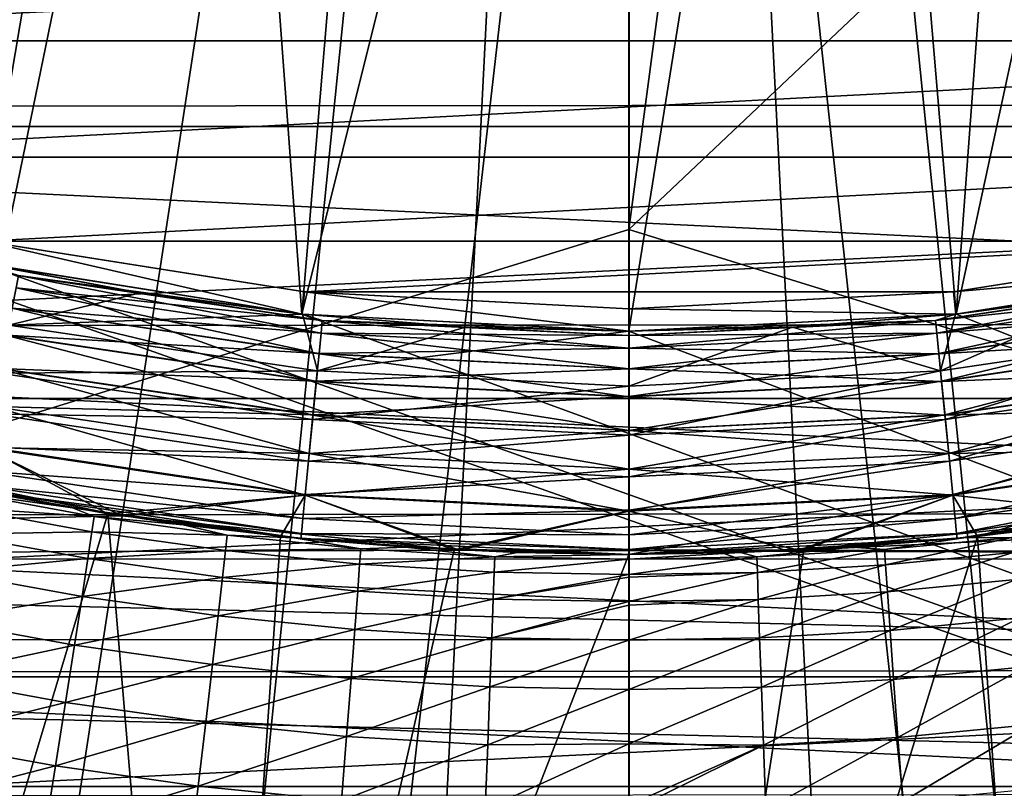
# Model space of a CAD drawing. Header units: metres. Extents: x -104 to 104, y -68 to 90.
# Tile 262 of 656: x -1.37 to 0.84, y -11.74 to -10.02. Entities that reach past the tile are written whole.
import ezdxf

# ---------------------------------------------------------------- set-up
doc = ezdxf.new("R2010")
doc.units = ezdxf.units.M
doc.layers.add('solid_FIT-BATH-153_SW0002', color=7, linetype='CONTINUOUS')

msp = doc.modelspace()

# ---------------------------------------------------------------- linework, layer by layer
at = {"layer": 'solid_FIT-BATH-153_SW0002'}
for points in [[(3, -33.664112, 59.796501), (-3, 21.43195, 59.796501), (-1.503199, 21.284964, 59.796501)], [(3, -33.664112, 59.796501), (-3, -33.664112, 59.796501), (-3, 21.43195, 59.796501)], [(3, -33.664112, 59.796501), (-1.503199, 21.284964, 59.796501), (0, 21.235888, 59.796501)], [(3, -33.664112, 59.796501), (0, 21.235888, 59.796501), (1.506204, 21.28516, 59.796501)], [(3, 18.675392, 72.796501), (-3, -33.664112, 72.796501), (3, -33.664112, 72.796501)], [(-3, 18.675392, 72.796501), (-3, -33.664112, 72.796501), (3, 18.675392, 72.796501)], [(0, -3.714112, 38.063175), (-5.793185, -9.808838, 37.916401), (-5.47706, -10.094433, 37.916401)], [(0, -3.714112, 38.063175), (-5.47706, -10.094433, 37.916401), (-5.146875, -10.363649, 37.916401)], [(0, -3.714112, 38.063175), (-5.146875, -10.363649, 37.916401), (-4.80348, -10.615797, 37.916401)], [(0, -3.714112, 38.063175), (-4.80348, -10.615797, 37.916401), (-4.447754, -10.850229, 37.916401)], [(0, -3.714112, 38.063175), (-4.447754, -10.850229, 37.916401), (-4.080611, -11.066342, 37.916401)], [(0, -3.714112, 38.063175), (-4.080611, -11.066342, 37.916401), (-3.702993, -11.263583, 37.916401)], [(0, -3.714112, 38.063175), (-3.702993, -11.263583, 37.916401), (-3.31587, -11.441445, 37.916401)], [(0, -3.714112, 38.063175), (-3.31587, -11.441445, 37.916401), (-2.920235, -11.599472, 37.916401)], [(0, -3.714112, 38.063175), (-2.920235, -11.599472, 37.916401), (-2.517104, -11.737257, 37.916401)], [(0, -3.714112, 38.063175), (-2.517104, -11.737257, 37.916401), (-2.107512, -11.854448, 37.916401)], [(0, -3.714112, 38.063175), (-2.107512, -11.854448, 37.916401), (-1.69251, -11.950743, 37.916401)], [(0, -3.714112, 38.063175), (-1.69251, -11.950743, 37.916401), (-1.273164, -12.025894, 37.916401)], [(0, -3.714112, 38.063175), (-1.273164, -12.025894, 37.916401), (-0.850549, -12.079711, 37.916401)], [(0, -3.714112, 38.063175), (-0.850549, -12.079711, 37.916401), (-0.425752, -12.112053, 37.916401)], [(0, -3.714112, 38.063175), (-0.425752, -12.112053, 37.916401), (0.000139, -12.122838, 37.916401)], [(0, -3.714112, 38.063175), (5.477271, -10.094252, 37.916401), (5.793386, -9.808646, 37.916401)], [(0, -3.714112, 38.063175), (5.147096, -10.36348, 37.916401), (5.477271, -10.094252, 37.916401)], [(0, -3.714112, 38.063175), (4.447989, -10.850081, 37.916401), (4.803708, -10.615639, 37.916401)], [(0, -3.714112, 38.063175), (4.080853, -11.066208, 37.916401), (4.447989, -10.850081, 37.916401)], [(0, -3.714112, 38.063175), (3.703243, -11.263461, 37.916401), (4.080853, -11.066208, 37.916401)], [(0, -3.714112, 38.063175), (3.316125, -11.441336, 37.916401), (3.703243, -11.263461, 37.916401)], [(0, -3.714112, 38.063175), (2.920496, -11.599376, 37.916401), (3.316125, -11.441336, 37.916401)], [(0, -3.714112, 38.063175), (2.51737, -11.737174, 37.916401), (2.920496, -11.599376, 37.916401)], [(0, -3.714112, 38.063175), (2.107781, -11.854378, 37.916401), (2.51737, -11.737174, 37.916401)], [(0, -3.714112, 38.063175), (1.692783, -11.950686, 37.916401), (2.107781, -11.854378, 37.916401)], [(0, -3.714112, 38.063175), (1.273439, -12.025852, 37.916401), (1.692783, -11.950686, 37.916401)], [(0, -3.714112, 38.063175), (0.850826, -12.079682, 37.916401), (1.273439, -12.025852, 37.916401)], [(0, -3.714112, 38.063175), (0.426029, -12.112039, 37.916401), (0.850826, -12.079682, 37.916401)], [(0, -3.714112, 38.063175), (0.000139, -12.122838, 37.916401), (0.426029, -12.112039, 37.916401)], [(0, -3.714112, 38.063175), (4.803708, -10.615639, 37.916401), (5.147096, -10.36348, 37.916401)], [(-3.685249, -7.000843, 15.666842), (-3.685249, -11.625681, 15.553202), (-0.85924, -7.132786, 15.664619)], [(3.685249, -7.001433, 15.666829), (0.435381, -7.212121, 15.662733), (0.000001, -10.485798, 15.583759)], [(3.685249, -11.626538, 15.55318), (3.685249, -7.001433, 15.666829), (0.000001, -10.485798, 15.583759)], [(-3.685249, -11.625681, 15.553202), (-0.430842, -7.212683, 15.662563), (-0.85924, -7.132786, 15.664619)], [(-3.685249, -11.625681, 15.553202), (0, -7.239112, 15.661988), (-0.430842, -7.212683, 15.662563)], [(0.000001, -10.485798, 15.583759), (0.435381, -7.212121, 15.662733), (0, -7.239112, 15.661988)], [(-3.685249, -11.625681, 15.553202), (0.000001, -10.485798, 15.583759), (0, -7.239112, 15.661988)], [(-1.423796, -7.478869, 5.796502), (-0.958759, -7.623077, 5.796502), (-1.455257, -10.561094, 5.796502)], [(1.423697, -7.478906, 5.796502), (1.455235, -10.561099, 5.796502), (0.732782, -10.675615, 5.796502)], [(0.958664, -7.6231, 5.796502), (1.423697, -7.478906, 5.796502), (0.732782, -10.675615, 5.796502)], [(-0.958759, -7.623077, 5.796502), (-0.732798, -10.675613, 5.796502), (-1.455257, -10.561094, 5.796502)], [(-0.958759, -7.623077, 5.796502), (-0.482625, -7.710157, 5.796502), (-0.732798, -10.675613, 5.796502)], [(0.48256, -7.710166, 5.796502), (0.958664, -7.6231, 5.796502), (0.732782, -10.675615, 5.796502)], [(-0.482625, -7.710157, 5.796502), (0, -7.739112, 5.796502), (-0.732798, -10.675613, 5.796502)], [(0.48256, -7.710166, 5.796502), (0.732782, -10.675615, 5.796502), (0, -10.714112, 5.796502)], [(0.48256, -7.710166, 5.796502), (0, -10.714112, 5.796502), (0, -7.739112, 5.796502)], [(0, -7.739112, 5.796502), (0, -10.714112, 5.796502), (-0.732798, -10.675613, 5.796502)], [(-7.150523, -9.582031, -36.203499), (7.150374, -9.582213, -36.203499), (-6.540291, -10.255214, -36.203499)], [(-6.540291, -10.255214, -36.203499), (7.150374, -9.582213, -36.203499), (6.540164, -10.255344, -36.203499)], [(5.94252, -9.650873, 19.907827), (5.332761, -10.204181, 19.907827), (-5.909722, -9.682185, 19.907827)], [(5.332761, -10.204181, 19.907827), (-5.321707, -10.212864, 19.907827), (-5.909722, -9.682185, 19.907827)], [(3.475, -9.732988, -14.886429), (-3.475, -9.732988, -14.886429), (-2.826498, -10.063334, -14.886429)], [(3.475, -9.732988, -14.886429), (-2.826498, -10.063334, -14.886429), (2.826498, -10.063334, -14.886429)], [(2.826498, -10.063334, -14.886429), (-2.826498, -10.063334, -14.886429), (-2.147822, -10.323826, -14.886429)], [(2.826498, -10.063334, -14.886429), (-2.147822, -10.323826, -14.886429), (2.147822, -10.323826, -14.886429)], [(5.332761, -10.204181, 19.907827), (4.670863, -10.695725, 19.907827), (-5.321707, -10.212864, 19.907827)], [(4.670863, -10.695725, 19.907827), (-4.65813, -10.703774, 19.907827), (-5.321707, -10.212864, 19.907827)], [(-6.540291, -10.255214, -36.203499), (6.540164, -10.255344, -36.203499), (-5.868245, -10.864317, -36.203499)], [(-5.868245, -10.864317, -36.203499), (6.540164, -10.255344, -36.203499), (5.86811, -10.864427, -36.203499)], [(2.147822, -10.323826, -14.886429), (-2.147822, -10.323826, -14.886429), (-1.445257, -10.51217, -14.886429)], [(2.147822, -10.323826, -14.886429), (-1.445257, -10.51217, -14.886429), (1.445257, -10.51217, -14.886429)], [(17.184942, -17.214111, 0.796502), (-2.162943, -10.371553, 0.796502), (-17.18494, -17.214111, 0.796502)], [(17.184942, -17.214111, 0.796502), (-1.455257, -10.561094, 0.796502), (-2.162943, -10.371553, 0.796502)], [(-3.685249, -11.625681, 15.553202), (0.000001, -13.750768, 15.496895), (0.000001, -10.485798, 15.583759)], [(3.685249, -11.626538, 15.55318), (0.000001, -10.485798, 15.583759), (0.000001, -13.750768, 15.496895)], [(-1.455279, -10.561167, -10.703499), (-0.732059, -10.675728, -10.703499), (-1.444884, -10.512259, -10.790101)], [(-1.445257, -10.51217, -14.886429), (-1.444884, -10.512259, -10.790101), (-0.72683, -10.626001, -10.790101)], [(-0.726099, -10.626045, -14.886429), (-1.445257, -10.51217, -14.886429), (-0.72683, -10.626001, -10.790101)], [(1.445257, -10.51217, -14.886429), (-1.445257, -10.51217, -14.886429), (-0.726099, -10.626045, -14.886429)], [(-0.732059, -10.675728, -10.703499), (-0.72683, -10.626001, -10.790101), (-1.444884, -10.512259, -10.790101)], [(1.445257, -10.51217, -14.886429), (-0.726099, -10.626045, -14.886429), (0.726099, -10.626045, -14.886429)], [(1.445257, -10.51217, -14.886429), (0.726099, -10.626045, -14.886429), (1.444884, -10.512259, -10.790101)], [(0.726099, -10.626045, -14.886429), (0.72683, -10.626001, -10.790101), (1.444884, -10.512259, -10.790101)], [(1.455279, -10.561167, -10.703499), (1.444884, -10.512259, -10.790101), (0.72683, -10.626001, -10.790101)], [(-1.455257, -10.561094, 5.796502), (-0.732798, -10.675613, 5.796502), (-1.455476, -10.561125, 4.930476)], [(-1.38961, -10.700152, 5.014204), (-1.455476, -10.561125, 4.930476), (-1.095122, -10.627917, 4.930476)], [(-0.732798, -10.675613, 5.796502), (-1.095122, -10.627917, 4.930476), (-1.455476, -10.561125, 4.930476)], [(-1.455257, -10.561094, 0.796502), (-0.732798, -10.675613, 0.796502), (-1.455382, -10.561145, -1.203498)], [(-1.455382, -10.561145, -1.203498), (-1.095041, -10.627931, -1.203498), (-1.367484, -10.58892, -1.300466)], [(-0.732798, -10.675613, 0.796502), (-1.095041, -10.627931, -1.203498), (-1.455382, -10.561145, -1.203498)], [(-1.455382, -10.561145, -8.203499), (-1.095041, -10.627931, -8.203499), (-1.455279, -10.561167, -10.703499)], [(-1.367507, -10.589031, -8.105953), (-1.095041, -10.627931, -8.203499), (-1.455382, -10.561145, -8.203499)], [(-1.095041, -10.627931, -8.203499), (-0.732059, -10.675728, -10.703499), (-1.455279, -10.561167, -10.703499)], [(17.184942, -17.214111, 0.796502), (-0.732798, -10.675613, 0.796502), (-1.455257, -10.561094, 0.796502)], [(0.732059, -10.675728, -10.703499), (1.455279, -10.561167, -10.703499), (0.72683, -10.626001, -10.790101)], [(1.455235, -10.561099, 5.796502), (1.095122, -10.627917, 4.930476), (0.731759, -10.675759, 4.930476)], [(0.732782, -10.675615, 5.796502), (1.455235, -10.561099, 5.796502), (0.731759, -10.675759, 4.930476)], [(1.095041, -10.627931, -8.203499), (1.455279, -10.561167, -10.703499), (0.732059, -10.675728, -10.703499)], [(0.732782, -10.675615, 0.796502), (1.455235, -10.561099, 0.796502), (1.095041, -10.627931, -1.203498)], [(17.184942, -17.214111, 0.796502), (1.455235, -10.561099, 0.796502), (0.732782, -10.675615, 0.796502)], [(-1.367507, -10.589031, -8.105953), (-1.373065, -10.616975, -8.012066), (-0.689854, -10.71832, -8.012066)], [(-1.367484, -10.58892, -1.300466), (-0.68705, -10.689852, -1.300466), (-1.373021, -10.616754, -1.394387)], [(-0.687062, -10.689966, -8.105953), (-1.095041, -10.627931, -8.203499), (-1.367507, -10.589031, -8.105953)], [(-0.687062, -10.689966, -8.105953), (-1.367507, -10.589031, -8.105953), (-0.689854, -10.71832, -8.012066)], [(-0.731699, -10.675765, -1.203498), (-0.68705, -10.689852, -1.300466), (-1.367484, -10.58892, -1.300466)], [(-1.095041, -10.627931, -1.203498), (-0.731699, -10.675765, -1.203498), (-1.367484, -10.58892, -1.300466)], [(0.68705, -10.689852, -1.300466), (1.367484, -10.58892, -1.300466), (0.689832, -10.718095, -1.394387)], [(1.095041, -10.627931, -1.203498), (1.367484, -10.58892, -1.300466), (0.68705, -10.689852, -1.300466)], [(1.367507, -10.589031, -8.105953), (0.731699, -10.675765, -8.203499), (0.687062, -10.689966, -8.105953)], [(1.367507, -10.589031, -8.105953), (0.687062, -10.689966, -8.105953), (1.373065, -10.616975, -8.012066)], [(1.367484, -10.58892, -1.300466), (1.373021, -10.616754, -1.394387), (0.689832, -10.718095, -1.394387)], [(1.367507, -10.589031, -8.105953), (1.095041, -10.627931, -8.203499), (0.731699, -10.675765, -8.203499)], [(-1.38961, -10.700152, 5.014204), (-1.095122, -10.627917, 4.930476), (-0.731759, -10.675759, 4.930476)], [(-1.373065, -10.616975, -8.012066), (-1.382093, -10.662362, -7.92555), (-0.69439, -10.764373, -7.92555)], [(-1.373021, -10.616754, -1.394387), (-0.689832, -10.718095, -1.394387), (-1.382029, -10.662041, -1.480957)], [(-0.689854, -10.71832, -8.012066), (-1.373065, -10.616975, -8.012066), (-0.69439, -10.764373, -7.92555)], [(-0.68705, -10.689852, -1.300466), (-0.689832, -10.718095, -1.394387), (-1.373021, -10.616754, -1.394387)], [(-0.732798, -10.675613, 5.796502), (-0.731759, -10.675759, 4.930476), (-1.095122, -10.627917, 4.930476)], [(-0.732798, -10.675613, 0.796502), (-0.731699, -10.675765, -1.203498), (-1.095041, -10.627931, -1.203498)], [(-1.095041, -10.627931, -8.203499), (-0.731699, -10.675765, -8.203499), (-0.732059, -10.675728, -10.703499)], [(-0.687062, -10.689966, -8.105953), (-0.731699, -10.675765, -8.203499), (-1.095041, -10.627931, -8.203499)], [(-0.732059, -10.675728, -10.703499), (0, -10.714112, -10.703499), (-0.72683, -10.626001, -10.790101)], [(-0.726099, -10.626045, -14.886429), (-0.72683, -10.626001, -10.790101), (0, -10.664112, -10.790101)], [(0, -10.714112, -10.703499), (0, -10.664112, -10.790101), (-0.72683, -10.626001, -10.790101)], [(0, -10.66403, -14.886429), (-0.726099, -10.626045, -14.886429), (0, -10.664112, -10.790101)], [(0.726099, -10.626045, -14.886429), (-0.726099, -10.626045, -14.886429), (0, -10.66403, -14.886429)], [(0, -10.66403, -14.886429), (0, -10.664112, -10.790101), (0.72683, -10.626001, -10.790101)], [(0.732059, -10.675728, -10.703499), (0.72683, -10.626001, -10.790101), (0, -10.664112, -10.790101)], [(0.726099, -10.626045, -14.886429), (0, -10.66403, -14.886429), (0.72683, -10.626001, -10.790101)], [(0.731699, -10.675765, -1.203498), (1.095041, -10.627931, -1.203498), (0.68705, -10.689852, -1.300466)], [(0.687062, -10.689966, -8.105953), (0.689854, -10.71832, -8.012066), (1.373065, -10.616975, -8.012066)], [(0.689832, -10.718095, -1.394387), (1.373021, -10.616754, -1.394387), (0.694358, -10.764048, -1.480957)], [(1.373065, -10.616975, -8.012066), (0.689854, -10.71832, -8.012066), (1.382093, -10.662362, -7.92555)], [(1.373021, -10.616754, -1.394387), (1.382029, -10.662041, -1.480957), (0.694358, -10.764048, -1.480957)], [(1.095122, -10.627917, 4.930476), (1.38961, -10.700152, 5.014204), (0.698167, -10.802718, 5.014204)], [(0.731759, -10.675759, 4.930476), (1.095122, -10.627917, 4.930476), (0.698167, -10.802718, 5.014204)], [(0.732782, -10.675615, 0.796502), (1.095041, -10.627931, -1.203498), (0.731699, -10.675765, -1.203498)], [(0.731699, -10.675765, -8.203499), (1.095041, -10.627931, -8.203499), (0.732059, -10.675728, -10.703499)], [(-1.382093, -10.662362, -7.92555), (-1.394243, -10.723446, -7.849737), (-0.700495, -10.826354, -7.849737)], [(-1.382029, -10.662041, -1.480957), (-0.694358, -10.764048, -1.480957), (-1.394162, -10.723038, -1.556843)], [(-0.698167, -10.802718, 5.014204), (-1.38961, -10.700152, 5.014204), (-0.731759, -10.675759, 4.930476)], [(-0.69439, -10.764373, -7.92555), (-1.382093, -10.662362, -7.92555), (-0.700495, -10.826354, -7.849737)], [(-0.689832, -10.718095, -1.394387), (-0.694358, -10.764048, -1.480957), (-1.382029, -10.662041, -1.480957)], [(-0.732798, -10.675613, 0.796502), (0, -10.714112, 0.796502), (-0.731699, -10.675765, -1.203498)], [(17.184942, -17.214111, 0.796502), (0, -10.714112, 0.796502), (-0.732798, -10.675613, 0.796502)], [(-0.732798, -10.675613, 5.796502), (0, -10.714112, 5.796502), (-0.731759, -10.675759, 4.930476)], [(0, -10.714112, -8.203499), (0, -10.714112, -10.703499), (-0.732059, -10.675728, -10.703499)], [(-0.366352, -10.704518, -8.203499), (0, -10.714112, -8.203499), (-0.732059, -10.675728, -10.703499)], [(-0.731699, -10.675765, -8.203499), (-0.366352, -10.704518, -8.203499), (-0.732059, -10.675728, -10.703499)], [(-0.698167, -10.802718, 5.014204), (-0.731759, -10.675759, 4.930476), (-0.366385, -10.704517, 4.930476)], [(0, -10.714112, 5.796502), (-0.366385, -10.704517, 4.930476), (-0.731759, -10.675759, 4.930476)], [(-0.731699, -10.675765, -1.203498), (-0.366352, -10.704518, -1.203498), (-0.68705, -10.689852, -1.300466)], [(0, -10.714112, 0.796502), (-0.366352, -10.704518, -1.203498), (-0.731699, -10.675765, -1.203498)], [(-0.687062, -10.689966, -8.105953), (-0.366352, -10.704518, -8.203499), (-0.731699, -10.675765, -8.203499)], [(0, -10.714112, -10.703499), (0.732059, -10.675728, -10.703499), (0, -10.664112, -10.790101)], [(0.732782, -10.675615, 0.796502), (0.366352, -10.704518, -1.203498), (0, -10.714112, -1.203498)], [(0.732782, -10.675615, 0.796502), (0, -10.714112, -1.203498), (0, -10.714112, 0.796502)], [(17.184942, -17.214111, 0.796502), (0.732782, -10.675615, 0.796502), (0, -10.714112, 0.796502)], [(0.732782, -10.675615, 5.796502), (0.366385, -10.704517, 4.930476), (0, -10.714112, 4.930476)], [(0.732782, -10.675615, 5.796502), (0, -10.714112, 4.930476), (0, -10.714112, 5.796502)], [(0.731699, -10.675765, -8.203499), (0.732059, -10.675728, -10.703499), (0, -10.714112, -10.703499)], [(0.366352, -10.704518, -8.203499), (0.731699, -10.675765, -8.203499), (0, -10.714112, -10.703499)], [(0.732782, -10.675615, 0.796502), (0.731699, -10.675765, -1.203498), (0.366352, -10.704518, -1.203498)], [(0.366352, -10.704518, -1.203498), (0.731699, -10.675765, -1.203498), (0.68705, -10.689852, -1.300466)], [(0.687062, -10.689966, -8.105953), (0.731699, -10.675765, -8.203499), (0.366352, -10.704518, -8.203499)], [(0.732782, -10.675615, 5.796502), (0.731759, -10.675759, 4.930476), (0.366385, -10.704517, 4.930476)], [(0.366385, -10.704517, 4.930476), (0.731759, -10.675759, 4.930476), (0.698167, -10.802718, 5.014204)], [(0.689854, -10.71832, -8.012066), (0.69439, -10.764373, -7.92555), (1.382093, -10.662362, -7.92555)], [(0.694358, -10.764048, -1.480957), (1.382029, -10.662041, -1.480957), (0.700454, -10.825939, -1.556843)], [(1.382093, -10.662362, -7.92555), (0.69439, -10.764373, -7.92555), (1.394243, -10.723446, -7.849737)], [(1.382029, -10.662041, -1.480957), (1.394162, -10.723038, -1.556843), (0.700454, -10.825939, -1.556843)], [(4.670863, -10.695725, 19.907827), (3.964482, -11.11963, 19.907827), (-4.65813, -10.703774, 19.907827)], [(-0.687062, -10.689966, -8.105953), (-0.689854, -10.71832, -8.012066), (0, -10.75221, -8.012066)], [(-0.68705, -10.689852, -1.300466), (0, -10.723605, -1.300466), (-0.689832, -10.718095, -1.394387)], [(0, -10.72372, -8.105953), (-0.366352, -10.704518, -8.203499), (-0.687062, -10.689966, -8.105953)], [(0, -10.72372, -8.105953), (-0.687062, -10.689966, -8.105953), (0, -10.75221, -8.012066)], [(0, -10.714112, -1.203498), (0, -10.723605, -1.300466), (-0.68705, -10.689852, -1.300466)], [(-0.366352, -10.704518, -1.203498), (0, -10.714112, -1.203498), (-0.68705, -10.689852, -1.300466)], [(0.68705, -10.689852, -1.300466), (0, -10.751985, -1.394387), (0, -10.723605, -1.300466)], [(0.68705, -10.689852, -1.300466), (0.689832, -10.718095, -1.394387), (0, -10.751985, -1.394387)], [(0.366352, -10.704518, -1.203498), (0.68705, -10.689852, -1.300466), (0, -10.723605, -1.300466)], [(0.687062, -10.689966, -8.105953), (0.366352, -10.704518, -8.203499), (0, -10.714112, -8.203499)], [(0.687062, -10.689966, -8.105953), (0, -10.714112, -8.203499), (0, -10.72372, -8.105953)], [(0.687062, -10.689966, -8.105953), (0, -10.72372, -8.105953), (0.689854, -10.71832, -8.012066)], [(3.964482, -11.11963, 19.907827), (-3.950368, -11.127164, 19.907827), (-4.65813, -10.703774, 19.907827)], [(-1.411019, -10.807783, 5.115891), (-1.38961, -10.700152, 5.014204), (-0.698167, -10.802718, 5.014204)], [(-0.698167, -10.802718, 5.014204), (-0.366385, -10.704517, 4.930476), (0, -10.714112, 4.930476)], [(0, -10.837017, 5.014204), (-0.698167, -10.802718, 5.014204), (0, -10.714112, 4.930476)], [(-0.689854, -10.71832, -8.012066), (-0.69439, -10.764373, -7.92555), (0, -10.798487, -7.92555)], [(-0.689832, -10.718095, -1.394387), (0, -10.751985, -1.394387), (-0.694358, -10.764048, -1.480957)], [(0, -10.75221, -8.012066), (-0.689854, -10.71832, -8.012066), (0, -10.798487, -7.92555)], [(0, -10.723605, -1.300466), (0, -10.751985, -1.394387), (-0.689832, -10.718095, -1.394387)], [(0, -10.714112, 5.796502), (0, -10.714112, 4.930476), (-0.366385, -10.704517, 4.930476)], [(0, -10.714112, 0.796502), (0, -10.714112, -1.203498), (-0.366352, -10.704518, -1.203498)], [(0, -10.72372, -8.105953), (0, -10.714112, -8.203499), (-0.366352, -10.704518, -8.203499)], [(0.366385, -10.704517, 4.930476), (0, -10.837017, 5.014204), (0, -10.714112, 4.930476)], [(0.366385, -10.704517, 4.930476), (0.698167, -10.802718, 5.014204), (0, -10.837017, 5.014204)], [(0.366352, -10.704518, -1.203498), (0, -10.723605, -1.300466), (0, -10.714112, -1.203498)], [(0, -10.714112, -8.203499), (0.366352, -10.704518, -8.203499), (0, -10.714112, -10.703499)], [(0.689832, -10.718095, -1.394387), (0, -10.798159, -1.480957), (0, -10.751985, -1.394387)], [(0.689832, -10.718095, -1.394387), (0.694358, -10.764048, -1.480957), (0, -10.798159, -1.480957)], [(0.689854, -10.71832, -8.012066), (0, -10.75221, -8.012066), (0.69439, -10.764373, -7.92555)], [(0, -10.72372, -8.105953), (0, -10.75221, -8.012066), (0.689854, -10.71832, -8.012066)], [(0.708923, -10.911929, 5.115891), (0.698167, -10.802718, 5.014204), (1.38961, -10.700152, 5.014204)], [(0.708923, -10.911929, 5.115891), (1.38961, -10.700152, 5.014204), (1.411019, -10.807783, 5.115891)], [(-1.394243, -10.723446, -7.849737), (-1.409048, -10.797874, -7.787546), (-0.707933, -10.901875, -7.787546)], [(-1.394162, -10.723038, -1.556843), (-0.700454, -10.825939, -1.556843), (-1.408952, -10.797394, -1.619124)], [(-0.700495, -10.826354, -7.849737), (-1.394243, -10.723446, -7.849737), (-0.707933, -10.901875, -7.787546)], [(-0.694358, -10.764048, -1.480957), (-0.700454, -10.825939, -1.556843), (-1.394162, -10.723038, -1.556843)], [(0.69439, -10.764373, -7.92555), (0.700495, -10.826354, -7.849737), (1.394243, -10.723446, -7.849737)], [(0.700454, -10.825939, -1.556843), (1.394162, -10.723038, -1.556843), (0.707885, -10.901387, -1.619124)], [(1.394243, -10.723446, -7.849737), (0.700495, -10.826354, -7.849737), (1.409048, -10.797874, -7.787546)], [(1.394162, -10.723038, -1.556843), (1.408952, -10.797394, -1.619124), (0.707885, -10.901387, -1.619124)], [(-0.69439, -10.764373, -7.92555), (-0.700495, -10.826354, -7.849737), (0, -10.860767, -7.849737)], [(-0.694358, -10.764048, -1.480957), (0, -10.798159, -1.480957), (-0.700454, -10.825939, -1.556843)], [(0, -10.798487, -7.92555), (-0.69439, -10.764373, -7.92555), (0, -10.860767, -7.849737)], [(0, -10.751985, -1.394387), (0, -10.798159, -1.480957), (-0.694358, -10.764048, -1.480957)], [(0, -10.75221, -8.012066), (0, -10.798487, -7.92555), (0.69439, -10.764373, -7.92555)], [(0.694358, -10.764048, -1.480957), (0, -10.860351, -1.556843), (0, -10.798159, -1.480957)], [(0.694358, -10.764048, -1.480957), (0.700454, -10.825939, -1.556843), (0, -10.860351, -1.556843)], [(0.69439, -10.764373, -7.92555), (0, -10.798487, -7.92555), (0.700495, -10.826354, -7.849737)], [(-1.411019, -10.807783, 5.115891), (-0.708923, -10.911929, 5.115891), (-1.429229, -10.899331, 5.232811)], [(-1.409048, -10.797874, -7.787546), (-1.425937, -10.882781, -7.741371), (-0.716418, -10.988029, -7.741371)], [(-1.408952, -10.797394, -1.619124), (-0.707885, -10.901387, -1.619124), (-1.425831, -10.882248, -1.665401)], [(-1.411019, -10.807783, 5.115891), (-0.698167, -10.802718, 5.014204), (-0.708923, -10.911929, 5.115891)], [(-0.707933, -10.901875, -7.787546), (-1.409048, -10.797874, -7.787546), (-0.716418, -10.988029, -7.741371)], [(-0.700454, -10.825939, -1.556843), (-0.707885, -10.901387, -1.619124), (-1.408952, -10.797394, -1.619124)], [(-0.708923, -10.911929, 5.115891), (-0.698167, -10.802718, 5.014204), (0, -10.837017, 5.014204)], [(0, -10.798159, -1.480957), (0, -10.860351, -1.556843), (-0.700454, -10.825939, -1.556843)], [(0, -10.798487, -7.92555), (0, -10.860767, -7.849737), (0.700495, -10.826354, -7.849737)], [(0, -10.946756, 5.115891), (0, -10.837017, 5.014204), (0.698167, -10.802718, 5.014204)], [(0, -10.946756, 5.115891), (0.698167, -10.802718, 5.014204), (0.708923, -10.911929, 5.115891)], [(0.700495, -10.826354, -7.849737), (0.707933, -10.901875, -7.787546), (1.409048, -10.797874, -7.787546)], [(0.707885, -10.901387, -1.619124), (1.408952, -10.797394, -1.619124), (0.716365, -10.987487, -1.665401)], [(1.409048, -10.797874, -7.787546), (0.707933, -10.901875, -7.787546), (1.425937, -10.882781, -7.741371)], [(0.708923, -10.911929, 5.115891), (1.411019, -10.807783, 5.115891), (0.718072, -11.004821, 5.232811)], [(1.408952, -10.797394, -1.619124), (1.425831, -10.882248, -1.665401), (0.716365, -10.987487, -1.665401)], [(1.411019, -10.807783, 5.115891), (1.429229, -10.899331, 5.232811), (0.718072, -11.004821, 5.232811)], [(-0.700495, -10.826354, -7.849737), (-0.707933, -10.901875, -7.787546), (0, -10.936653, -7.787546)], [(-0.700454, -10.825939, -1.556843), (0, -10.860351, -1.556843), (-0.707885, -10.901387, -1.619124)], [(0, -10.860767, -7.849737), (-0.700495, -10.826354, -7.849737), (0, -10.936653, -7.787546)], [(0.700454, -10.825939, -1.556843), (0, -10.936164, -1.619124), (0, -10.860351, -1.556843)], [(0.700454, -10.825939, -1.556843), (0.707885, -10.901387, -1.619124), (0, -10.936164, -1.619124)], [(0.700495, -10.826354, -7.849737), (0, -10.860767, -7.849737), (0.707933, -10.901875, -7.787546)], [(-0.708923, -10.911929, 5.115891), (0, -10.837017, 5.014204), (0, -10.946756, 5.115891)], [(-5.868245, -10.864317, -36.203499), (5.86811, -10.864427, -36.203499), (-5.139667, -11.404721, -36.203499)], [(-5.139667, -11.404721, -36.203499), (5.86811, -10.864427, -36.203499), (5.139493, -11.404837, -36.203499)], [(0, -10.860351, -1.556843), (0, -10.936164, -1.619124), (-0.707885, -10.901387, -1.619124)], [(0, -10.860767, -7.849737), (0, -10.936653, -7.787546), (0.707933, -10.901875, -7.787546)], [(-1.425937, -10.882781, -7.741371), (-1.44426, -10.974897, -7.712991), (-0.725624, -11.081497, -7.712991)], [(-1.425831, -10.882248, -1.665401), (-0.716365, -10.987487, -1.665401), (-1.444147, -10.974331, -1.693891)], [(-0.716418, -10.988029, -7.741371), (-1.425937, -10.882781, -7.741371), (-0.725624, -11.081497, -7.712991)], [(-0.707885, -10.901387, -1.619124), (-0.716365, -10.987487, -1.665401), (-1.425831, -10.882248, -1.665401)], [(0.707933, -10.901875, -7.787546), (0.716418, -10.988029, -7.741371), (1.425937, -10.882781, -7.741371)], [(0.716365, -10.987487, -1.665401), (1.425831, -10.882248, -1.665401), (0.725567, -11.080922, -1.693891)], [(1.425937, -10.882781, -7.741371), (0.716418, -10.988029, -7.741371), (1.44426, -10.974897, -7.712991)], [(1.425831, -10.882248, -1.665401), (1.444147, -10.974331, -1.693891), (0.725567, -11.080922, -1.693891)], [(-1.429229, -10.899331, 5.232811), (-0.718072, -11.004821, 5.232811), (-1.443832, -10.972746, 5.362349)], [(-0.708923, -10.911929, 5.115891), (-0.718072, -11.004821, 5.232811), (-1.429229, -10.899331, 5.232811)], [(-0.708923, -10.911929, 5.115891), (0, -10.946756, 5.115891), (-0.718072, -11.004821, 5.232811)], [(-0.707933, -10.901875, -7.787546), (-0.716418, -10.988029, -7.741371), (0, -11.023224, -7.741371)], [(-0.707885, -10.901387, -1.619124), (0, -10.936164, -1.619124), (-0.716365, -10.987487, -1.665401)], [(0, -10.936653, -7.787546), (-0.707933, -10.901875, -7.787546), (0, -11.023224, -7.741371)], [(0.707885, -10.901387, -1.619124), (0, -11.022679, -1.665401), (0, -10.936164, -1.619124)], [(0.707885, -10.901387, -1.619124), (0.716365, -10.987487, -1.665401), (0, -11.022679, -1.665401)], [(0.707933, -10.901875, -7.787546), (0, -10.936653, -7.787546), (0.716418, -10.988029, -7.741371)], [(0.708923, -10.911929, 5.115891), (0.718072, -11.004821, 5.232811), (0, -11.040098, 5.232811)], [(0, -10.946756, 5.115891), (0.708923, -10.911929, 5.115891), (0, -11.040098, 5.232811)], [(0.718072, -11.004821, 5.232811), (1.429229, -10.899331, 5.232811), (0.725409, -11.079314, 5.362349)], [(1.429229, -10.899331, 5.232811), (1.443832, -10.972746, 5.362349), (0.725409, -11.079314, 5.362349)], [(0, -10.936164, -1.619124), (0, -11.022679, -1.665401), (-0.716365, -10.987487, -1.665401)], [(0, -10.936653, -7.787546), (0, -11.023224, -7.741371), (0.716418, -10.988029, -7.741371)], [(0.380616, -11.204387, -7.703498), (5.56984, -11.224055, -7.703498), (5.931685, -10.941616, -7.703498)], [(1.137802, -11.127299, -7.703498), (0.380616, -11.204387, -7.703498), (5.931685, -10.941616, -7.703498)], [(0, -10.946756, 5.115891), (0, -11.040098, 5.232811), (-0.718072, -11.004821, 5.232811)], [(-1.137121, -11.127403, -7.703498), (-1.883085, -10.973825, -7.703498), (-5.569687, -11.224169, -7.703498)], [(-1.44426, -10.974897, -7.712991), (-1.883085, -10.973825, -7.703498), (-1.137121, -11.127403, -7.703498)], [(-1.444147, -10.974331, -1.693891), (-1.167951, -11.122589, -1.703498), (-1.554057, -11.051159, -1.703498)], [(-1.443832, -10.972746, 5.362349), (-0.725409, -11.079314, 5.362349), (-1.454502, -11.026384, 5.501604)], [(-0.725624, -11.081497, -7.712991), (-1.44426, -10.974897, -7.712991), (-1.137121, -11.127403, -7.703498)], [(-1.444147, -10.974331, -1.693891), (-0.725567, -11.080922, -1.693891), (-1.167951, -11.122589, -1.703498)], [(-0.716365, -10.987487, -1.665401), (-0.725567, -11.080922, -1.693891), (-1.444147, -10.974331, -1.693891)], [(-0.718072, -11.004821, 5.232811), (-0.725409, -11.079314, 5.362349), (-1.443832, -10.972746, 5.362349)], [(0.716418, -10.988029, -7.741371), (0.725624, -11.081497, -7.712991), (1.44426, -10.974897, -7.712991)], [(0.725409, -11.079314, 5.362349), (1.443832, -10.972746, 5.362349), (0.73077, -11.13374, 5.501604)], [(0.725567, -11.080922, -1.693891), (1.444147, -10.974331, -1.693891), (0.780854, -11.173437, -1.703498)], [(1.44426, -10.974897, -7.712991), (0.725624, -11.081497, -7.712991), (1.137802, -11.127299, -7.703498)], [(1.443832, -10.972746, 5.362349), (1.454502, -11.026384, 5.501604), (0.73077, -11.13374, 5.501604)], [(1.444147, -10.974331, -1.693891), (1.16785, -11.122604, -1.703498), (0.780854, -11.173437, -1.703498)], [(-0.716418, -10.988029, -7.741371), (-0.725624, -11.081497, -7.712991), (0, -11.117145, -7.712991)], [(-0.716365, -10.987487, -1.665401), (0, -11.022679, -1.665401), (-0.725567, -11.080922, -1.693891)], [(-0.718072, -11.004821, 5.232811), (0, -11.040098, 5.232811), (-0.725409, -11.079314, 5.362349)], [(0, -11.023224, -7.741371), (-0.716418, -10.988029, -7.741371), (0, -11.117145, -7.712991)], [(0.716365, -10.987487, -1.665401), (0, -11.116567, -1.693891), (0, -11.022679, -1.665401)], [(0.716365, -10.987487, -1.665401), (0.725567, -11.080922, -1.693891), (0, -11.116567, -1.693891)], [(0.716418, -10.988029, -7.741371), (0, -11.023224, -7.741371), (0.725624, -11.081497, -7.712991)], [(0.718072, -11.004821, 5.232811), (0.725409, -11.079314, 5.362349), (0, -11.114951, 5.362349)], [(0, -11.040098, 5.232811), (0.718072, -11.004821, 5.232811), (0, -11.114951, 5.362349)], [(-1.454502, -11.026384, 5.501604), (-0.73077, -11.13374, 5.501604), (-1.460998, -11.059047, 5.64746)], [(-0.725409, -11.079314, 5.362349), (-0.73077, -11.13374, 5.501604), (-1.454502, -11.026384, 5.501604)], [(0, -11.022679, -1.665401), (0, -11.116567, -1.693891), (-0.725567, -11.080922, -1.693891)], [(0, -11.023224, -7.741371), (0, -11.117145, -7.712991), (0.725624, -11.081497, -7.712991)], [(0.73077, -11.13374, 5.501604), (1.454502, -11.026384, 5.501604), (0.734034, -11.166882, 5.64746)], [(1.454502, -11.026384, 5.501604), (1.460998, -11.059047, 5.64746), (0.734034, -11.166882, 5.64746)], [(-1.554057, -11.051159, -1.703498), (-1.167951, -11.122589, -1.703498), (-1.892358, -13.533353, -1.703498)], [(0, -11.040098, 5.232811), (0, -11.114951, 5.362349), (-0.725409, -11.079314, 5.362349)], [(-1.495198, -11.074676, 11.68753), (-1.493129, -11.06398, 11.541572), (-1.246618, -11.109782, 11.540267)], [(-1.463175, -11.070002, 5.796502), (-1.246618, -11.109782, 11.540267), (-1.493129, -11.06398, 11.541572)], [(-1.460998, -11.059047, 5.64746), (-0.734034, -11.166882, 5.64746), (-1.463175, -11.070002, 5.796502)], [(-1.463175, -11.070002, 5.796502), (-0.735126, -11.177998, 5.796502), (-1.246618, -11.109782, 11.540267)], [(-0.734034, -11.166882, 5.64746), (-0.735126, -11.177998, 5.796502), (-1.463175, -11.070002, 5.796502)], [(-0.73077, -11.13374, 5.501604), (-0.734034, -11.166882, 5.64746), (-1.460998, -11.059047, 5.64746)], [(0.734034, -11.166882, 5.64746), (1.460998, -11.059047, 5.64746), (0.73513, -11.177998, 5.796502)], [(1.460998, -11.059047, 5.64746), (1.463178, -11.070002, 5.796502), (0.73513, -11.177998, 5.796502)], [(0.73513, -11.177998, 5.796502), (1.463178, -11.070002, 5.796502), (0.749936, -11.176524, 11.537387)], [(1.463178, -11.070002, 5.796502), (0.998795, -11.147308, 11.538102), (0.749936, -11.176524, 11.537387)], [(-1.495198, -11.074676, 11.68753), (-1.198505, -11.128806, 11.686007), (-1.501131, -11.108665, 11.838775)], [(-1.495198, -11.074676, 11.68753), (-1.246618, -11.109782, 11.540267), (-1.198505, -11.128806, 11.686007)], [(-0.725567, -11.080922, -1.693891), (-0.780931, -11.173428, -1.703498), (-1.167951, -11.122589, -1.703498)], [(-0.725624, -11.081497, -7.712991), (-1.137121, -11.127403, -7.703498), (-0.379935, -11.204421, -7.703498)], [(-0.725567, -11.080922, -1.693891), (-0.391627, -11.203933, -1.703498), (-0.780931, -11.173428, -1.703498)], [(-0.725409, -11.079314, 5.362349), (0, -11.114951, 5.362349), (-0.73077, -11.13374, 5.501604)], [(0, -11.117145, -7.712991), (-0.725624, -11.081497, -7.712991), (-0.379935, -11.204421, -7.703498)], [(-0.725567, -11.080922, -1.693891), (0, -11.116567, -1.693891), (-0.391627, -11.203933, -1.703498)], [(0.725409, -11.079314, 5.362349), (0.73077, -11.13374, 5.501604), (0, -11.169641, 5.501604)], [(0, -11.114951, 5.362349), (0.725409, -11.079314, 5.362349), (0, -11.169641, 5.501604)], [(0.725567, -11.080922, -1.693891), (0.391583, -11.203938, -1.703498), (0, -11.214112, -1.703498)], [(0.725567, -11.080922, -1.693891), (0, -11.214112, -1.703498), (0, -11.116567, -1.693891)], [(0.725624, -11.081497, -7.712991), (0, -11.117145, -7.712991), (0.380616, -11.204387, -7.703498)], [(0.725624, -11.081497, -7.712991), (0.380616, -11.204387, -7.703498), (1.137802, -11.127299, -7.703498)], [(0.725567, -11.080922, -1.693891), (0.780854, -11.173437, -1.703498), (0.391583, -11.203938, -1.703498)], [(-1.501131, -11.108665, 11.838775), (-1.203205, -11.163007, 11.83727), (-1.512239, -11.16813, 11.988428)], [(-1.198505, -11.128806, 11.686007), (-1.203205, -11.163007, 11.83727), (-1.501131, -11.108665, 11.838775)], [(-0.735126, -11.177998, 5.796502), (-0.998806, -11.147306, 11.539203), (-1.246618, -11.109782, 11.540267)], [(-1.198505, -11.128806, 11.686007), (-1.246618, -11.109782, 11.540267), (-0.998806, -11.147306, 11.539203)], [(0, -11.114951, 5.362349), (0, -11.169641, 5.501604), (-0.73077, -11.13374, 5.501604)], [(0, -11.116567, -1.693891), (0, -11.214112, -1.703498), (-0.391627, -11.203933, -1.703498)], [(0, -11.117145, -7.712991), (-0.379935, -11.204421, -7.703498), (0.380616, -11.204387, -7.703498)], [(-0.379935, -11.204421, -7.703498), (-1.137121, -11.127403, -7.703498), (-5.569687, -11.224169, -7.703498)], [(3.964482, -11.11963, 19.907827), (3.220493, -11.47217, 19.907827), (-3.950368, -11.127164, 19.907827)], [(3.220493, -11.47217, 19.907827), (-3.205515, -11.478409, 19.907827), (-3.950368, -11.127164, 19.907827)], [(-1.167951, -11.122589, -1.703498), (-0.951758, -13.66868, -1.703498), (-1.892358, -13.533353, -1.703498)], [(-1.198505, -11.128806, 11.686007), (-0.900384, -11.170876, 11.684823), (-1.203205, -11.163007, 11.83727)], [(-1.198505, -11.128806, 11.686007), (-0.998806, -11.147306, 11.539203), (-0.900384, -11.170876, 11.684823)], [(-1.167951, -11.122589, -1.703498), (-0.780931, -11.173428, -1.703498), (-0.951758, -13.66868, -1.703498)], [(-0.73077, -11.13374, 5.501604), (0, -11.169641, 5.501604), (-0.734034, -11.166882, 5.64746)], [(0.73077, -11.13374, 5.501604), (0.734034, -11.166882, 5.64746), (0, -11.202943, 5.64746)], [(0, -11.169641, 5.501604), (0.73077, -11.13374, 5.501604), (0, -11.202943, 5.64746)], [(0.780854, -11.173437, -1.703498), (1.16785, -11.122604, -1.703498), (0.951753, -13.668681, -1.703498)], [(-0.735126, -11.177998, 5.796502), (-0.749963, -11.176521, 11.538378), (-0.998806, -11.147306, 11.539203)], [(-0.900384, -11.170876, 11.684823), (-0.998806, -11.147306, 11.539203), (-0.749963, -11.176521, 11.538378)], [(0.749936, -11.176524, 11.537387), (0.998795, -11.147308, 11.538102), (0.857686, -11.175709, 11.683328)], [(-1.512239, -11.16813, 11.988428), (-1.212042, -11.222878, 11.986941), (-1.528576, -11.253029, 12.130303)], [(-1.203205, -11.163007, 11.83727), (-1.212042, -11.222878, 11.986941), (-1.512239, -11.16813, 11.988428)], [(-1.203205, -11.163007, 11.83727), (-0.903884, -11.205215, 11.836102), (-1.212042, -11.222878, 11.986941)], [(-0.900384, -11.170876, 11.684823), (-0.903884, -11.205215, 11.836102), (-1.203205, -11.163007, 11.83727)], [(-0.780931, -11.173428, -1.703498), (-0.391627, -11.203933, -1.703498), (-0.951758, -13.66868, -1.703498)], [(-0.900384, -11.170876, 11.684823), (-0.601089, -11.201035, 11.683975), (-0.903884, -11.205215, 11.836102)], [(-0.900384, -11.170876, 11.684823), (-0.749963, -11.176521, 11.538378), (-0.601089, -11.201035, 11.683975)], [(-0.735126, -11.177998, 5.796502), (-0.500362, -11.197403, 11.53779), (-0.749963, -11.176521, 11.538378)], [(-0.601089, -11.201035, 11.683975), (-0.749963, -11.176521, 11.538378), (-0.500362, -11.197403, 11.53779)], [(-0.734034, -11.166882, 5.64746), (0, -11.202943, 5.64746), (-0.735126, -11.177998, 5.796502)], [(-0.735126, -11.177998, 5.796502), (0.000002, -11.214112, 5.796502), (-0.500362, -11.197403, 11.53779)], [(0, -11.202943, 5.64746), (0.000002, -11.214112, 5.796502), (-0.735126, -11.177998, 5.796502)], [(0, -11.169641, 5.501604), (0, -11.202943, 5.64746), (-0.734034, -11.166882, 5.64746)], [(0, -11.202943, 5.64746), (0.734034, -11.166882, 5.64746), (0.000002, -11.214112, 5.796502)], [(0.780854, -11.173437, -1.703498), (0.951753, -13.668681, -1.703498), (0, -13.714112, -1.703498)], [(0.391583, -11.203938, -1.703498), (0.780854, -11.173437, -1.703498), (0, -13.714112, -1.703498)], [(0.734034, -11.166882, 5.64746), (0.73513, -11.177998, 5.796502), (0.000002, -11.214112, 5.796502)], [(0.73513, -11.177998, 5.796502), (0.250261, -11.209935, 11.536999), (0.000002, -11.214112, 11.537327)], [(0.000002, -11.214112, 5.796502), (0.73513, -11.177998, 5.796502), (0.000002, -11.214112, 11.537327)], [(0.73513, -11.177998, 5.796502), (0.500332, -11.197405, 11.537019), (0.250261, -11.209935, 11.536999)], [(0.500332, -11.197405, 11.537019), (0.749936, -11.176524, 11.537387), (0.572528, -11.203088, 11.682559)], [(0.73513, -11.177998, 5.796502), (0.749936, -11.176524, 11.537387), (0.500332, -11.197405, 11.537019)], [(0.572528, -11.203088, 11.682559), (0.857686, -11.175709, 11.683328), (0.574761, -11.237446, 11.833994)], [(0.749936, -11.176524, 11.537387), (0.857686, -11.175709, 11.683328), (0.572528, -11.203088, 11.682559)], [(0.857686, -11.175709, 11.683328), (0.861, -11.209895, 11.834762), (0.574761, -11.237446, 11.833994)], [(-0.379935, -11.204421, -7.703498), (-5.569687, -11.224169, -7.703498), (5.56984, -11.224055, -7.703498)], [(-0.903884, -11.205215, 11.836102), (-0.910478, -11.265381, 11.985789), (-1.212042, -11.222878, 11.986941)], [(-0.391627, -11.203933, -1.703498), (0, -11.214112, -1.703498), (-0.951758, -13.66868, -1.703498)], [(-0.903884, -11.205215, 11.836102), (-0.603441, -11.235544, 11.835258), (-0.910478, -11.265381, 11.985789)], [(-0.601089, -11.201035, 11.683975), (-0.603441, -11.235544, 11.835258), (-0.903884, -11.205215, 11.836102)], [(-0.601089, -11.201035, 11.683975), (-0.300852, -11.219199, 11.683472), (-0.603441, -11.235544, 11.835258)], [(-0.601089, -11.201035, 11.683975), (-0.500362, -11.197403, 11.53779), (-0.300852, -11.219199, 11.683472)], [(-0.25028, -11.209935, 11.53744), (-0.500362, -11.197403, 11.53779), (0.000002, -11.214112, 5.796502)], [(-0.300852, -11.219199, 11.683472), (-0.500362, -11.197403, 11.53779), (-0.25028, -11.209935, 11.53744)], [(0.380616, -11.204387, -7.703498), (-0.379935, -11.204421, -7.703498), (5.56984, -11.224055, -7.703498)], [(0.391583, -11.203938, -1.703498), (0, -13.714112, -1.703498), (0, -11.214112, -1.703498)], [(0.250261, -11.209935, 11.536999), (0.500332, -11.197405, 11.537019), (0.286539, -11.219553, 11.682102)], [(0.500332, -11.197405, 11.537019), (0.572528, -11.203088, 11.682559), (0.286539, -11.219553, 11.682102)], [(0.286539, -11.219553, 11.682102), (0.572528, -11.203088, 11.682559), (0.287694, -11.254025, 11.833536)], [(0.572528, -11.203088, 11.682559), (0.574761, -11.237446, 11.833994), (0.287694, -11.254025, 11.833536)], [(-5.569687, -11.224169, -7.703498), (5.19523, -11.487864, -7.703498), (5.56984, -11.224055, -7.703498)], [(-5.569687, -11.224169, -7.703498), (-5.195055, -11.487979, -7.703498), (5.19523, -11.487864, -7.703498)], [(-1.212042, -11.222878, 11.986941), (-1.225072, -11.308378, 12.128831), (-1.528576, -11.253029, 12.130303)], [(-1.212042, -11.222878, 11.986941), (-0.910478, -11.265381, 11.985789), (-1.225072, -11.308378, 12.128831)], [(0, -11.214112, -1.703498), (0, -13.714112, -1.703498), (-0.951758, -13.66868, -1.703498)], [(-0.300852, -11.219199, 11.683472), (-0.302067, -11.253844, 11.834751), (-0.603441, -11.235544, 11.835258)], [(-0.300852, -11.219199, 11.683472), (0.000005, -11.224721, 11.682158), (-0.302067, -11.253844, 11.834751)], [(-0.302067, -11.253844, 11.834751), (0.000005, -11.224721, 11.682158), (0.000005, -11.25901, 11.833685)], [(-0.300852, -11.219199, 11.683472), (-0.25028, -11.209935, 11.53744), (0.000002, -11.214112, 11.537327)], [(-0.300852, -11.219199, 11.683472), (0.000002, -11.214112, 11.537327), (0.000005, -11.224721, 11.682158)], [(-0.25028, -11.209935, 11.53744), (0.000002, -11.214112, 5.796502), (0.000002, -11.214112, 11.537327)], [(0.000002, -11.214112, 11.537327), (0.250261, -11.209935, 11.536999), (0.000005, -11.224721, 11.682158)], [(0.250261, -11.209935, 11.536999), (0.286539, -11.219553, 11.682102), (0.000005, -11.224721, 11.682158)], [(0.286539, -11.219553, 11.682102), (0.287694, -11.254025, 11.833536), (0.000005, -11.25901, 11.833685)], [(0.000005, -11.224721, 11.682158), (0.286539, -11.219553, 11.682102), (0.000005, -11.25901, 11.833685)], [(0.574761, -11.237446, 11.833994), (0.861, -11.209895, 11.834762), (0.578919, -11.297751, 11.983874)], [(0.861, -11.209895, 11.834762), (0.867261, -11.269967, 11.984646), (0.578919, -11.297751, 11.983874)], [(-0.603441, -11.235544, 11.835258), (-0.607818, -11.295959, 11.984945), (-0.910478, -11.265381, 11.985789)], [(-0.603441, -11.235544, 11.835258), (-0.302067, -11.253844, 11.834751), (-0.607818, -11.295959, 11.984945)], [(0.287694, -11.254025, 11.833536), (0.574761, -11.237446, 11.833994), (0.289753, -11.314475, 11.983414)], [(0.574761, -11.237446, 11.833994), (0.578919, -11.297751, 11.983874), (0.289753, -11.314475, 11.983414)], [(-1.528576, -11.253029, 12.130303), (-1.225072, -11.308378, 12.128831), (-1.54971, -11.360882, 12.257613)], [(-0.910478, -11.265381, 11.985789), (-0.920217, -11.351336, 12.127693), (-1.225072, -11.308378, 12.128831)], [(-0.910478, -11.265381, 11.985789), (-0.607818, -11.295959, 11.984945), (-0.920217, -11.351336, 12.127693)], [(-0.302067, -11.253844, 11.834751), (-0.304237, -11.314425, 11.984433), (-0.607818, -11.295959, 11.984945)], [(-0.302067, -11.253844, 11.834751), (0.000005, -11.25901, 11.833685), (-0.304237, -11.314425, 11.984433)], [(-0.304237, -11.314425, 11.984433), (0.000005, -11.25901, 11.833685), (0.000006, -11.264444, 11.850685)], [(-0.304237, -11.314425, 11.984433), (0.000006, -11.264444, 11.850685), (0.000006, -11.319423, 11.983639)], [(0.000006, -11.264444, 11.850685), (0.000005, -11.25901, 11.833685), (0.287694, -11.254025, 11.833536)], [(0.287694, -11.254025, 11.833536), (0.289753, -11.314475, 11.983414), (0.000006, -11.319423, 11.983639)], [(0.000006, -11.264444, 11.850685), (0.287694, -11.254025, 11.833536), (0.000006, -11.319423, 11.983639)], [(0.578919, -11.297751, 11.983874), (0.867261, -11.269967, 11.984646), (0.585049, -11.383997, 12.125998)], [(0.867261, -11.269967, 11.984646), (0.876523, -11.355914, 12.126774), (0.585049, -11.383997, 12.125998)], [(-1.225072, -11.308378, 12.128831), (-1.241962, -11.417011, 12.256149), (-1.54971, -11.360882, 12.257613)], [(-1.225072, -11.308378, 12.128831), (-0.920217, -11.351336, 12.127693), (-1.241962, -11.417011, 12.256149)], [(-0.607818, -11.295959, 11.984945), (-0.614267, -11.382241, 12.126846), (-0.920217, -11.351336, 12.127693)], [(-0.607818, -11.295959, 11.984945), (-0.304237, -11.314425, 11.984433), (-0.614267, -11.382241, 12.126846)], [(-0.304237, -11.314425, 11.984433), (-0.307401, -11.400905, 12.126328), (-0.614267, -11.382241, 12.126846)], [(-0.304237, -11.314425, 11.984433), (0.000006, -11.319423, 11.983639), (-0.307401, -11.400905, 12.126328)], [(0.289753, -11.314475, 11.983414), (0.29276, -11.400898, 12.125533), (0.000006, -11.405806, 12.125613)], [(0.000006, -11.327544, 11.999474), (0.289753, -11.314475, 11.983414), (0.000006, -11.405806, 12.125613)], [(0.000006, -11.327544, 11.999474), (0.000006, -11.319423, 11.983639), (0.289753, -11.314475, 11.983414)], [(0.289753, -11.314475, 11.983414), (0.578919, -11.297751, 11.983874), (0.29276, -11.400898, 12.125533)], [(0.578919, -11.297751, 11.983874), (0.585049, -11.383997, 12.125998), (0.29276, -11.400898, 12.125533)], [(-0.307401, -11.400905, 12.126328), (0.000006, -11.319423, 11.983639), (0.000006, -11.327544, 11.999474)], [(-0.307401, -11.400905, 12.126328), (0.000006, -11.327544, 11.999474), (0.000006, -11.405806, 12.125613)], [(-1.54971, -11.360882, 12.257613), (-1.241962, -11.417011, 12.256149), (-1.575041, -11.488417, 12.364264)], [(-0.920217, -11.351336, 12.127693), (-0.932863, -11.460571, 12.25502), (-1.241962, -11.417011, 12.256149)], [(-0.920217, -11.351336, 12.127693), (-0.614267, -11.382241, 12.126846), (-0.932863, -11.460571, 12.25502)], [(0.585049, -11.383997, 12.125998), (0.876523, -11.355914, 12.126774), (0.593062, -11.49421, 12.254087)], [(0.876523, -11.355914, 12.126774), (0.88862, -11.465757, 12.254857), (0.593062, -11.49421, 12.254087)], [(-0.614267, -11.382241, 12.126846), (-0.622648, -11.491879, 12.254171), (-0.932863, -11.460571, 12.25502)], [(-0.614267, -11.382241, 12.126846), (-0.307401, -11.400905, 12.126328), (-0.622648, -11.491879, 12.254171)], [(-5.139667, -11.404721, -36.203499), (5.139493, -11.404837, -36.203499), (-4.359994, -11.872092, -36.203499)], [(-4.359994, -11.872092, -36.203499), (5.139493, -11.404837, -36.203499), (4.359771, -11.872211, -36.203499)], [(-0.307401, -11.400905, 12.126328), (-0.311515, -11.510772, 12.253649), (-0.622648, -11.491879, 12.254171)], [(-0.307401, -11.400905, 12.126328), (0.000006, -11.405806, 12.125613), (-0.311515, -11.510772, 12.253649)], [(0.29276, -11.400898, 12.125533), (0.296692, -11.511333, 12.253628), (0.000006, -11.516323, 12.253642)], [(0.000006, -11.405806, 12.125613), (0.29276, -11.400898, 12.125533), (0.000006, -11.516323, 12.253642)], [(0.29276, -11.400898, 12.125533), (0.585049, -11.383997, 12.125998), (0.296692, -11.511333, 12.253628)], [(0.585049, -11.383997, 12.125998), (0.593062, -11.49421, 12.254087), (0.296692, -11.511333, 12.253628)], [(-1.241962, -11.417011, 12.256149), (-1.262242, -11.545477, 12.362803), (-1.575041, -11.488417, 12.364264)], [(-1.241962, -11.417011, 12.256149), (-0.932863, -11.460571, 12.25502), (-1.262242, -11.545477, 12.362803)], [(-0.311515, -11.510772, 12.253649), (0.000006, -11.405806, 12.125613), (0.000006, -11.516323, 12.253642)], [(-0.932863, -11.460571, 12.25502), (-0.948073, -11.589768, 12.361674), (-1.262242, -11.545477, 12.362803)], [(-0.932863, -11.460571, 12.25502), (-0.622648, -11.491879, 12.254171), (-0.948073, -11.589768, 12.361674)], [(0.593062, -11.49421, 12.254087), (0.88862, -11.465757, 12.254857), (0.602676, -11.623913, 12.360748)], [(0.88862, -11.465757, 12.254857), (0.903103, -11.595042, 12.361521), (0.602676, -11.623913, 12.360748)], [(-5.195055, -11.487979, -7.703498), (4.806812, -11.733779, -7.703498), (5.19523, -11.487864, -7.703498)], [(-5.195055, -11.487979, -7.703498), (-4.806609, -11.733898, -7.703498), (4.806812, -11.733779, -7.703498)], [(3.220493, -11.47217, 19.907827), (2.444743, -11.750482, 19.907827), (-3.205515, -11.478409, 19.907827)], [(2.444743, -11.750482, 19.907827), (-2.428827, -11.755283, 19.907827), (-3.205515, -11.478409, 19.907827)], [(-1.575041, -11.488417, 12.364264), (-1.262242, -11.545477, 12.362803), (-1.603376, -11.629594, 12.44707)], [(-0.622648, -11.491879, 12.254171), (-0.632751, -11.621549, 12.360826), (-0.948073, -11.589768, 12.361674)], [(-0.622648, -11.491879, 12.254171), (-0.311515, -11.510772, 12.253649), (-0.632751, -11.621549, 12.360826)], [(-0.311515, -11.510772, 12.253649), (-0.316498, -11.640703, 12.360303), (-0.632751, -11.621549, 12.360826)], [(-0.311515, -11.510772, 12.253649), (0.000006, -11.516323, 12.253642), (-0.316498, -11.640703, 12.360303)], [(0.296692, -11.511333, 12.253628), (0.301433, -11.641277, 12.360285), (0.000006, -11.638426, 12.354683)], [(0.000006, -11.638426, 12.354683), (0.000006, -11.516323, 12.253642), (0.296692, -11.511333, 12.253628)], [(0.296692, -11.511333, 12.253628), (0.593062, -11.49421, 12.254087), (0.301433, -11.641277, 12.360285)], [(0.593062, -11.49421, 12.254087), (0.602676, -11.623913, 12.360748), (0.301433, -11.641277, 12.360285)], [(-0.316498, -11.640703, 12.360303), (0.000006, -11.516323, 12.253642), (0.000006, -11.638426, 12.354683)], [(-1.262242, -11.545477, 12.362803), (-1.284966, -11.687692, 12.445601), (-1.603376, -11.629594, 12.44707)], [(-1.262242, -11.545477, 12.362803), (-0.948073, -11.589768, 12.361674), (-1.284966, -11.687692, 12.445601)], [(-0.948073, -11.589768, 12.361674), (-0.965145, -11.732804, 12.444466), (-1.284966, -11.687692, 12.445601)], [(-0.948073, -11.589768, 12.361674), (-0.632751, -11.621549, 12.360826), (-0.965145, -11.732804, 12.444466)], [(0.602676, -11.623913, 12.360748), (0.903103, -11.595042, 12.361521), (0.613503, -11.767517, 12.443545)], [(0.903103, -11.595042, 12.361521), (0.919365, -11.738179, 12.44432), (0.613503, -11.767517, 12.443545)], [(-3.685249, -11.625681, 15.553202), (-3.685249, -16.10972, 15.427163), (0.000001, -13.750768, 15.496895)], [(-2.966746, -11.706045, 12.550349), (-0.000008, -15.413589, 12.448013), (-3.176851, -11.624575, 12.552384)], [(-3.176408, -16.095163, 12.426475), (-3.176851, -11.624575, 12.552384), (-0.000008, -15.413589, 12.448013)], [(-0.632751, -11.621549, 12.360826), (-0.644122, -11.765115, 12.443618), (-0.965145, -11.732804, 12.444466)], [(-0.632751, -11.621549, 12.360826), (-0.316498, -11.640703, 12.360303), (-0.644122, -11.765115, 12.443618)], [(0.301433, -11.641277, 12.360285), (0.602676, -11.623913, 12.360748), (0.306812, -11.785152, 12.443082)], [(0.602676, -11.623913, 12.360748), (0.613503, -11.767517, 12.443545), (0.306812, -11.785152, 12.443082)], [(-1.603376, -11.629594, 12.44707), (-1.284966, -11.687692, 12.445601), (-1.633379, -11.77771, 12.503677)], [(-0.316498, -11.640703, 12.360303), (-0.322148, -11.784563, 12.443098), (-0.644122, -11.765115, 12.443618)], [(-0.322148, -11.784563, 12.443098), (0.000006, -11.638426, 12.354683), (0.000006, -11.775866, 12.435962)], [(-0.316498, -11.640703, 12.360303), (0.000006, -11.638426, 12.354683), (-0.322148, -11.784563, 12.443098)], [(3.685249, -16.11083, 15.42713), (3.685249, -11.626538, 15.55318), (0.000001, -13.750768, 15.496895)], [(0.000006, -11.775866, 12.435962), (0.000006, -11.638426, 12.354683), (0.301433, -11.641277, 12.360285)], [(0.301433, -11.641277, 12.360285), (0.306812, -11.785152, 12.443082), (0.000006, -11.790399, 12.442945)], [(0.000006, -11.775866, 12.435962), (0.301433, -11.641277, 12.360285), (0.000006, -11.790399, 12.442945)], [(-1.284966, -11.687692, 12.445601), (-1.309072, -11.8369, 12.502192), (-1.633379, -11.77771, 12.503677)], [(-1.284966, -11.687692, 12.445601), (-0.965145, -11.732804, 12.444466), (-1.309072, -11.8369, 12.502192)], [(-2.704803, -11.798802, 12.548029), (-0.000008, -15.413589, 12.448013), (-2.966746, -11.706045, 12.550349)], [(-4.806609, -11.733898, -7.703498), (4.407126, -11.960288, -7.703498), (4.806812, -11.733779, -7.703498)], [(-4.806609, -11.733898, -7.703498), (-4.406903, -11.960406, -7.703498), (4.407126, -11.960288, -7.703498)], [(-0.965145, -11.732804, 12.444466), (-0.983289, -11.882881, 12.501042), (-1.309072, -11.8369, 12.502192)], [(-0.965145, -11.732804, 12.444466), (-0.644122, -11.765115, 12.443618), (-0.983289, -11.882881, 12.501042)]]:
    msp.add_3dface(points, dxfattribs=at)

doc.saveas('drawing.dxf')
